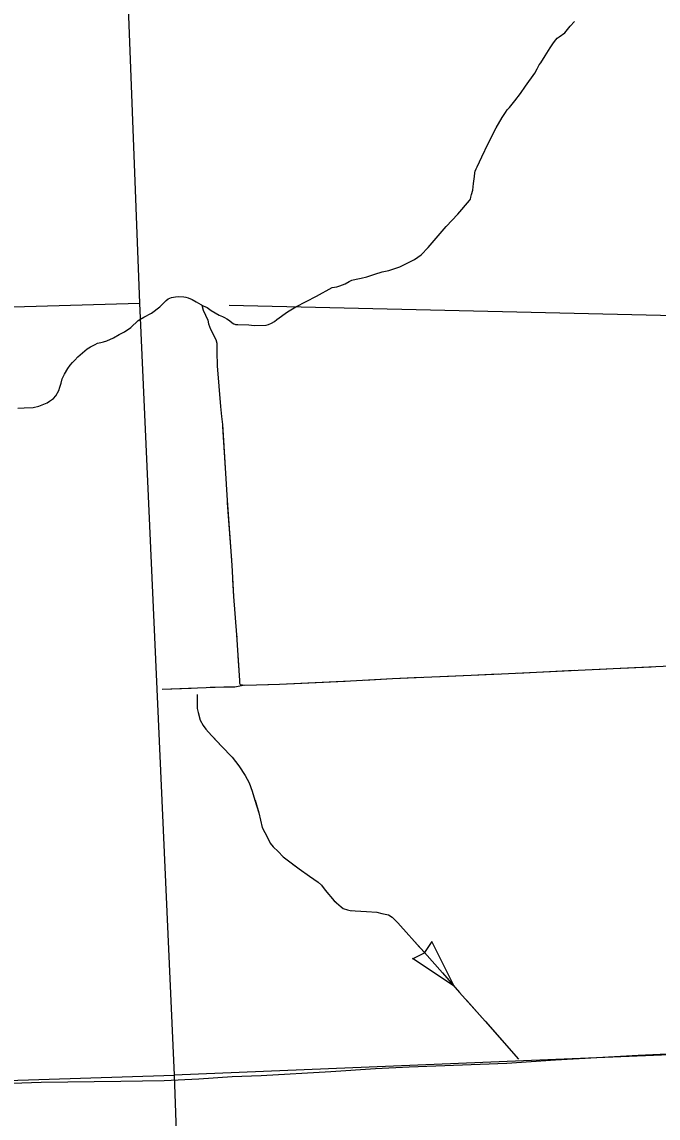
# Model space of a CAD drawing. Extents: x 1720274 to 1751788, y 372074 to 391887.
# Drawn here: x 1735022 to 1735715, y 375317 to 376511 of the extents above; entities that cross this region are included whole.
import ezdxf

# ---------------------------------------------------------------- set-up
doc = ezdxf.new("R2010")
doc.units = 0
for name, color, linetype in [('Level 35', 7, 'Continuous'), ('Level 43', 7, 'Continuous'), ('Level 5', 7, 'Continuous')]:
    doc.layers.add(name, color=color, linetype=linetype)

msp = doc.modelspace()

# ---------------------------------------------------------------- linework, layer by layer
at = {"layer": 'Level 35'}
for points in [[(1735311.2, 376195.1), (1735320.3, 376200.5), (1735342.8, 376212.4), (1735359.9, 376221.6), (1735364.8, 376222.6), (1735368.1, 376223.4), (1735374, 376225.8), (1735378.3, 376228.4), (1735381.4, 376229.8), (1735386.1, 376230.6), (1735391.4, 376232), (1735397.5, 376233.3), (1735406.2, 376236.2), (1735414.2, 376238.7), (1735421.7, 376240.3), (1735433.4, 376244.1), (1735449.5, 376252), (1735456.7, 376257.1), (1735464.2, 376265.1), (1735483.9, 376288), (1735496.7, 376301.7), (1735509.4, 376316.5), (1735510.3, 376318), (1735510.8, 376319.9), (1735511.6, 376322.8), (1735512.8, 376327.5), (1735513.5, 376334.9), (1735514.6, 376342.6), (1735515.1, 376346.4), (1735515.5, 376348.5), (1735516.6, 376350.9), (1735517.8, 376353.2), (1735522.8, 376364.1), (1735529.8, 376378.5), (1735538.5, 376395.7), (1735544.8, 376406.8), (1735548.4, 376412.4), (1735550.3, 376415), (1735552.7, 376417.6), (1735558.7, 376425.1), (1735565, 376433), (1735570.2, 376441), (1735580.4, 376455.2), (1735582.9, 376459.7), (1735585.1, 376464.1), (1735586.8, 376466.5), (1735591.7, 376474), (1735597.2, 376482.5), (1735600.6, 376488.2), (1735603.1, 376491.5), (1735604.9, 376493.3), (1735606.9, 376494.6), (1735613.1, 376499.1), (1735618.9, 376506.4), (1735623.5, 376511.2)], [(1735017.7, 376090.3), (1735024.7, 376090.8), (1735034.5, 376091.2), (1735040.6, 376092.4), (1735049.7, 376096.1), (1735052.4, 376097.8), (1735056.7, 376101), (1735059.1, 376103.8), (1735062.3, 376109.4), (1735063.6, 376113.1), (1735064.8, 376117.5), (1735066.2, 376122.1), (1735068.7, 376127.2), (1735072.2, 376133.5), (1735074.8, 376137.3), (1735077.3, 376139.9), (1735079.7, 376142.5), (1735083.2, 376146.1), (1735088, 376150.4), (1735093.4, 376154.8), (1735097, 376157.1), (1735101.9, 376159.8), (1735104.6, 376160.9), (1735108.1, 376161.7), (1735111, 376162.4), (1735114.7, 376163.7), (1735122, 376166.9), (1735127.9, 376170.4), (1735133.7, 376173.3), (1735140.6, 376178.3), (1735148.7, 376185.9), (1735155, 376189.4), (1735163.4, 376193.9), (1735172.4, 376200.8), (1735179.3, 376207.5), (1735181.5, 376209.2), (1735185.1, 376210.7), (1735187.1, 376211.2), (1735189.2, 376211.5), (1735192.4, 376211.8), (1735198.6, 376211.7), (1735200.7, 376211.3), (1735203.1, 376210.6), (1735207.5, 376208.5), (1735211.7, 376206.2), (1735219.6, 376201.7), (1735223.8, 376199.8), (1735228.3, 376196.5), (1735236.9, 376191.4), (1735240.5, 376190.1), (1735242.8, 376189.1), (1735245.2, 376187.6), (1735248.1, 376185.6), (1735251, 376183.4), (1735252.7, 376182.1), (1735253.8, 376181.7), (1735254.8, 376181.4), (1735257.1, 376181.4), (1735269.2, 376180.9), (1735275, 376180.3), (1735287.9, 376180.6), (1735290.7, 376181.3), (1735293.8, 376182.8), (1735297.2, 376184.7), (1735299.7, 376186.9), (1735311.2, 376195.1)]]:
    msp.add_lwpolyline(points, dxfattribs=at)
at = {"layer": 'Level 43'}
for p, q in [((1735468.3, 375509.5), (1735460.4, 375497.5)), ((1735492.5, 375460.9), (1735468.4, 375509.5)), ((1735492.5, 375460.9), (1735447.3, 375490.9)), ((1735447.4, 375490.8), (1735460.3, 375497.3))]:
    msp.add_line(p, q, dxfattribs=at)
for points in [[(1735218.1, 376202.5), (1735219.5, 376197), (1735224.6, 376186), (1735225.3, 376182), (1735227.3, 376176.5), (1735233.1, 376164.9), (1735234.2, 376161.2), (1735234.2, 376157.6), (1735234.5, 376151.8), (1735234.7, 376136.3), (1735238.2, 376092.2), (1735239.3, 376081.1), (1735240.5, 376072.6), (1735244.4, 376007.7), (1735245.5, 375989.7), (1735250.6, 375919.3), (1735252.5, 375885.2), (1735255.9, 375843.4), (1735258.9, 375793.7), (1735258.9, 375790.7), (1735259.6, 375789.3), (1735264.7, 375788.7), (1735302.7, 375789.8), (1735379.8, 375793.3), (1735425.7, 375796), (1735511, 375799.5), (1735544, 375801.1), (1735665.7, 375806.9), (1735789.6, 375812.7)], [(1735218.1, 376202.5), (1735219.5, 376197), (1735224.6, 376186), (1735225.3, 376182), (1735227.3, 376176.5), (1735228.9, 376173.3)], [(1735234.4, 376153.6), (1735234.5, 376151.8), (1735234.7, 376136.3), (1735238.2, 376092.2), (1735238.3, 376091.2)], [(1735240.6, 376070.4), (1735244.4, 376008)], [(1735245.7, 375987.2), (1735250.2, 375924.8)], [(1735251.5, 375903.9), (1735252.5, 375885.2), (1735255.9, 375843.4), (1735256, 375841.5)], [(1735257.3, 375820.7), (1735258.9, 375793.7), (1735258.9, 375790.7), (1735259.6, 375789.3), (1735264.7, 375788.7), (1735290.5, 375789.4)], [(1735478, 375798.2), (1735511, 375799.5), (1735540.5, 375801)], [(1735561.4, 375801.9), (1735623.9, 375804.9)], [(1735644.7, 375805.9), (1735665.7, 375806.9), (1735707.2, 375808.8)], [(1735311.4, 375790.2), (1735342.6, 375791.6)], [(1735342.6, 375791.6), (1735373.9, 375793)], [(1735394.7, 375794.2), (1735425.7, 375796), (1735457.2, 375797.3)], [(1735175, 375784.4), (1735241.9, 375786.9), (1735254.1, 375786.9), (1735263.1, 375788.7)], [(1735175, 375784.4), (1735206.3, 375785.6)], [(1735212.9, 375778.6), (1735212.9, 375763.4), (1735213.9, 375758.9), (1735216.3, 375750.6), (1735219.4, 375744.6), (1735222.3, 375740.8), (1735228.5, 375734), (1735239.5, 375722.2), (1735251.2, 375710.3), (1735258.3, 375700.8), (1735265.3, 375690.4), (1735269.7, 375682.3), (1735272.9, 375673.3), (1735275.8, 375663.6), (1735279.9, 375649.8), (1735283.8, 375633.7), (1735289.6, 375622.7), (1735292.5, 375616.5), (1735295.8, 375612.8), (1735301, 375607.4), (1735306.6, 375601.8), (1735312.3, 375597.4), (1735323.8, 375588.8), (1735335.3, 375580.7), (1735344.6, 375574.3), (1735348.1, 375570.8), (1735352.4, 375565.6), (1735362.1, 375553.7), (1735369.5, 375547.4), (1735372, 375545.4), (1735376.4, 375544), (1735379.4, 375543.5), (1735384.8, 375543), (1735397.3, 375542.2), (1735408.5, 375541.6), (1735414, 375540.1), (1735421.1, 375538.8), (1735425.2, 375536.2), (1735431.5, 375530), (1735449.3, 375509.7), (1735460.2, 375497.6), (1735479.8, 375475.3), (1735498.3, 375454.2), (1735526.5, 375422.8), (1735544.6, 375402), (1735562.5, 375381.5)], [(1735212.9, 375778.6), (1735212.9, 375763.4), (1735213.9, 375758.9), (1735216.3, 375750.6), (1735217.6, 375748.1)], [(1735227.1, 375786.4), (1735241.9, 375786.9), (1735254.1, 375786.9), (1735263.1, 375788.7)], [(1735230.5, 375731.9), (1735239.5, 375722.2), (1735251.2, 375710.3), (1735258.3, 375700.8), (1735265.3, 375690.4), (1735269.2, 375683.1)], [(1735275.9, 375663.4), (1735279.9, 375649.8), (1735283.8, 375633.7), (1735289.6, 375622.7), (1735292.5, 375616.5), (1735295.8, 375612.8), (1735301, 375607.4), (1735301.1, 375607.3)], [(1735317, 375593.9), (1735323.8, 375588.8), (1735335.3, 375580.7), (1735344.6, 375574.3), (1735348.1, 375570.8), (1735352.4, 375565.6), (1735362.1, 375553.7), (1735363.4, 375552.6)], [(1735381.3, 375543.3), (1735384.8, 375543), (1735397.3, 375542.2), (1735408.5, 375541.6), (1735414, 375540.1), (1735421.1, 375538.8), (1735425.2, 375536.2), (1735431.5, 375530), (1735437.3, 375523.4)], [(1735451.1, 375507.8), (1735460.2, 375497.6), (1735479.8, 375475.3), (1735492.5, 375460.9)], [(1735506.3, 375445.3), (1735526.5, 375422.8), (1735527.2, 375422)], [(1735527.2, 375422), (1735544.6, 375402), (1735547.8, 375398.4)], [(1734605, 375347.5), (1734648.4, 375346.7), (1734705.8, 375348.3), (1734763.9, 375350.1), (1734781, 375349.8), (1734879.2, 375352.4), (1734950.2, 375353.7), (1734980.2, 375354.2), (1735043.3, 375356.3), (1735129.9, 375357.6), (1735177.1, 375358.1), (1735214.9, 375360.2), (1735251.1, 375362.5), (1735282.6, 375363.8), (1735358.6, 375368.2), (1735407.1, 375371.3), (1735443.6, 375373.1), (1735550.1, 375377.2), (1735603, 375380.6), (1735692.7, 375385.8), (1735764.8, 375389.1), (1735931.5, 375397.7), (1735969, 375399.2), (1736011.1, 375400)]]:
    msp.add_lwpolyline(points, dxfattribs=at)
at = {"layer": 'Level 5'}
for points in [[(1735118.3, 377038.3), (1735150.3, 376204.6)], [(1734786.9, 376194.1), (1735150.3, 376204.6)], [(1735150.3, 376204.6), (1735187.9, 375363.9)], [(1735247.7, 376202.3), (1735951.8, 376186.2)], [(1735974.6, 375396.4), (1735187.9, 375363.9)], [(1734575.7, 375344.5), (1735187.9, 375363.9)], [(1735187.9, 375363.9), (1735217.8, 374522.4)]]:
    msp.add_lwpolyline(points, dxfattribs=at)

doc.saveas('drawing.dxf')
